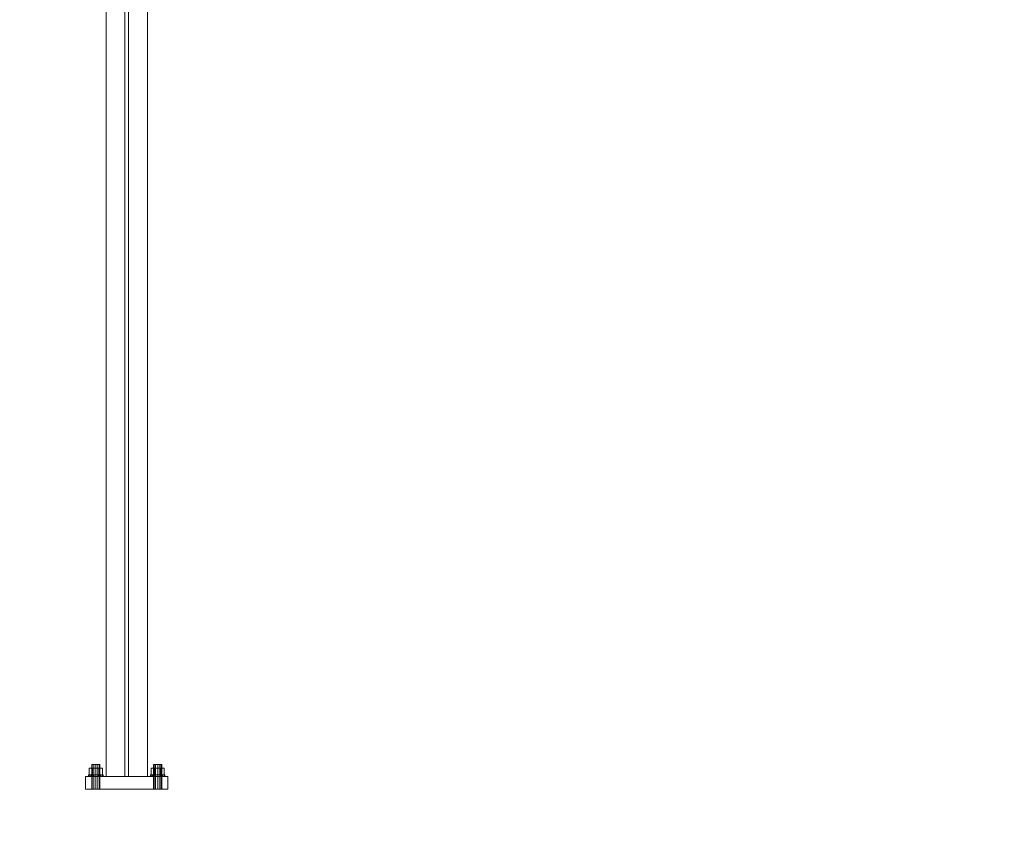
# Model space of a CAD drawing. Header units: millimetres. Extents: x -2233 to 65662, y -50530 to 6847.
# Tile 589 of 656: x 21397 to 23308, y -68 to 1493. Entities that reach past the tile are written whole.
import ezdxf

# ---------------------------------------------------------------- set-up
doc = ezdxf.new("R2010")
doc.units = ezdxf.units.MM
doc.layers.add('COTAS_P', color=1, linetype='Continuous', lineweight=0)
doc.layers.add('lateral_C02', color=7, linetype='Continuous', lineweight=0)
doc.dimstyles.new('R19_100', dxfattribs={"dimtxt": 250, "dimasz": 150, "dimexe": 150, "dimexo": 80, "dimgap": 100, "dimtad": 1, "dimtih": 1, "dimtoh": 1, "dimdsep": 46, "dimcen": 0.09, "dimadec": 0, "dimazin": 0, "dimtfac": 1, "dimtdec": 4, "dimtofl": 0, "dimtmove": 0, "dimatfit": 3, "dimfxl": 1, "dimtolj": 1, "dimtzin": 0, "dimarcsym": 0})

# ---------------------------------------------------------------- blocks, each defined once
blk = doc.blocks.new('DIM_R32_4')
at = {"layer": 'COTAS_P'}
for p, q in [((15248.4, 1279.1), (24311.8, 4109.1)), ((24311.8, 4109.1), (24155.2, 4107.3)), ((24311.8, 4109.1), (24182.1, 4021.4)), ((24580.1, 3250), (24311.8, 4109.1)), ((15248.4, 1279.1), (15378.1, 1366.8)), ((15248.4, 1279.1), (15405, 1280.8)), ((15516.6, 420), (15248.4, 1279.1))]:
    blk.add_line(p, q, dxfattribs=at)
blk.add_text('9495 P', height=250, rotation=17.3406, dxfattribs=at).set_placement((19750.3, 2789.5))
blk = doc.blocks.new('DIM_R32_26')
at = {"layer": 'COTAS_P'}
for p, q in [((112.7, 0), (112.7, -2500)), ((65298.1, 0), (65298.1, -2500)), ((112.7, -2500), (262.7, -2455)), ((65298.1, -2500), (65148.1, -2455)), ((112.7, -2500), (65298.1, -2500)), ((112.7, -2500), (262.7, -2545)), ((65298.1, -2500), (65148.1, -2545))]:
    blk.add_line(p, q, dxfattribs=at)
blk.add_text('65185.39 P', height=250, dxfattribs=at).set_placement((32705.4, -2400))

msp = doc.modelspace()

# ---------------------------------------------------------------- linework, layer by layer
at = {"layer": 'lateral_C02'}
for p, q in [((21564.794, 1964.43), (21564.794, 25)), ((21601.294, 1964.43), (21601.294, 25)), ((21608.294, 25), (21608.294, 1964.43)), ((21644.794, 25), (21644.794, 1964.43)), ((21538.394, 40.8), (21531.994, 40.8)), ((21531.994, 28), (21531.994, 40.8)), ((21537.866, 48), (21536.794, 48)), ((21536.794, 0), (21536.794, 48)), ((21540.794, 48), (21537.866, 48)), ((21537.866, 0), (21537.866, 48)), ((21551.194, 40.8), (21538.394, 40.8)), ((21538.394, 28), (21538.394, 40.8)), ((21544.794, 48), (21540.794, 48)), ((21540.794, 0), (21540.794, 48)), ((21548.794, 48), (21544.794, 48)), ((21544.794, 0), (21544.794, 48)), ((21551.722, 48), (21548.794, 48)), ((21548.794, 0), (21548.794, 48)), ((21557.594, 40.8), (21551.194, 40.8)), ((21551.194, 28), (21551.194, 40.8)), ((21552.794, 48), (21551.722, 48)), ((21551.722, 0), (21551.722, 48)), ((21552.794, 48), (21552.794, 0)), ((21557.594, 40.8), (21557.594, 28)), ((21658.394, 40.8), (21651.994, 40.8)), ((21651.994, 28), (21651.994, 40.8)), ((21657.866, 48), (21656.794, 48)), ((21656.794, 0), (21656.794, 48)), ((21660.794, 48), (21657.866, 48)), ((21657.866, 0), (21657.866, 48)), ((21671.194, 40.8), (21658.394, 40.8)), ((21658.394, 28), (21658.394, 40.8)), ((21664.794, 48), (21660.794, 48)), ((21660.794, 0), (21660.794, 48)), ((21668.794, 48), (21664.794, 48)), ((21664.794, 0), (21664.794, 48)), ((21671.722, 48), (21668.794, 48)), ((21668.794, 0), (21668.794, 48)), ((21677.594, 40.8), (21671.194, 40.8)), ((21671.194, 28), (21671.194, 40.8)), ((21672.794, 48), (21671.722, 48)), ((21671.722, 0), (21671.722, 48)), ((21672.794, 48), (21672.794, 0)), ((21677.594, 40.8), (21677.594, 28)), ((21524.794, 25), (21684.794, 25)), ((21524.794, 25), (21524.794, 0)), ((21531.86, 28), (21530.794, 28)), ((21530.794, 25), (21530.794, 28)), ((21531.86, 25), (21530.794, 25)), ((21534.894, 28), (21531.86, 28)), ((21531.86, 25), (21531.86, 28)), ((21534.894, 25), (21531.86, 25)), ((21538.394, 28), (21531.994, 28)), ((21539.436, 28), (21534.894, 28)), ((21534.894, 25), (21534.894, 28)), ((21539.436, 25), (21534.894, 25)), ((21551.194, 28), (21538.394, 28)), ((21544.794, 28), (21539.436, 28)), ((21539.436, 25), (21539.436, 28)), ((21544.794, 25), (21539.436, 25)), ((21550.151, 28), (21544.794, 28)), ((21544.794, 25), (21544.794, 28)), ((21550.151, 25), (21544.794, 25)), ((21554.693, 28), (21550.151, 28)), ((21550.151, 25), (21550.151, 28)), ((21554.693, 25), (21550.151, 25)), ((21551.194, 28), (21557.594, 28)), ((21557.728, 28), (21554.693, 28)), ((21554.693, 25), (21554.693, 28)), ((21557.728, 25), (21554.693, 25)), ((21558.794, 28), (21557.728, 28)), ((21557.728, 25), (21557.728, 28)), ((21557.728, 25), (21558.794, 25)), ((21558.794, 28), (21558.794, 25)), ((21564.794, 25), (21644.794, 25)), ((21601.294, 25), (21608.294, 25)), ((21651.86, 28), (21650.794, 28)), ((21650.794, 25), (21650.794, 28)), ((21651.86, 25), (21650.794, 25)), ((21654.894, 28), (21651.86, 28)), ((21651.86, 25), (21651.86, 28)), ((21654.894, 25), (21651.86, 25)), ((21658.394, 28), (21651.994, 28)), ((21659.436, 28), (21654.894, 28)), ((21654.894, 25), (21654.894, 28)), ((21659.436, 25), (21654.894, 25)), ((21671.194, 28), (21658.394, 28)), ((21664.794, 28), (21659.436, 28)), ((21659.436, 25), (21659.436, 28)), ((21664.794, 25), (21659.436, 25)), ((21670.151, 28), (21664.794, 28)), ((21664.794, 25), (21664.794, 28)), ((21670.151, 25), (21664.794, 25)), ((21674.693, 28), (21670.151, 28)), ((21670.151, 25), (21670.151, 28)), ((21674.693, 25), (21670.151, 25)), ((21671.194, 28), (21677.594, 28)), ((21677.728, 28), (21674.693, 28)), ((21674.693, 25), (21674.693, 28)), ((21677.728, 25), (21674.693, 25)), ((21678.794, 28), (21677.728, 28)), ((21677.728, 25), (21677.728, 28)), ((21677.728, 25), (21678.794, 25)), ((21678.794, 28), (21678.794, 25)), ((21684.794, 0), (21684.794, 25)), ((21524.794, 0), (21684.794, 0)), ((21537.866, 0), (21536.794, 0)), ((21540.794, 0), (21537.866, 0)), ((21544.794, 0), (21540.794, 0)), ((21548.794, 0), (21544.794, 0)), ((21551.722, 0), (21548.794, 0)), ((21551.722, 0), (21552.794, 0)), ((21657.866, 0), (21656.794, 0)), ((21660.794, 0), (21657.866, 0)), ((21664.794, 0), (21660.794, 0)), ((21668.794, 0), (21664.794, 0)), ((21671.722, 0), (21668.794, 0)), ((21671.722, 0), (21672.794, 0))]:
    msp.add_line(p, q, dxfattribs=at)

# ---------------------------------------------------------------- dimensions: what is measured, and where the dimension line sits
at = {"layer": 'COTAS_P'}
for p1, p2, distance, picture, middle in [((15516.618, 420), (24580.067, 3250), 900, 'DIM_R32_4', (19780.096, 2694.095)), ((112.7, 0), (65298.0949, 0), -2500, 'DIM_R32_26', (32705.3975, -2500))]:
    dim = msp.add_aligned_dim(p1=p1, p2=p2, distance=distance, text='<> P', dimstyle='R19_100', dxfattribs=at)
    dim.commit()
    dim.dimension.update_dxf_attribs({"geometry": picture, "text_midpoint": middle})

doc.saveas('drawing.dxf')
